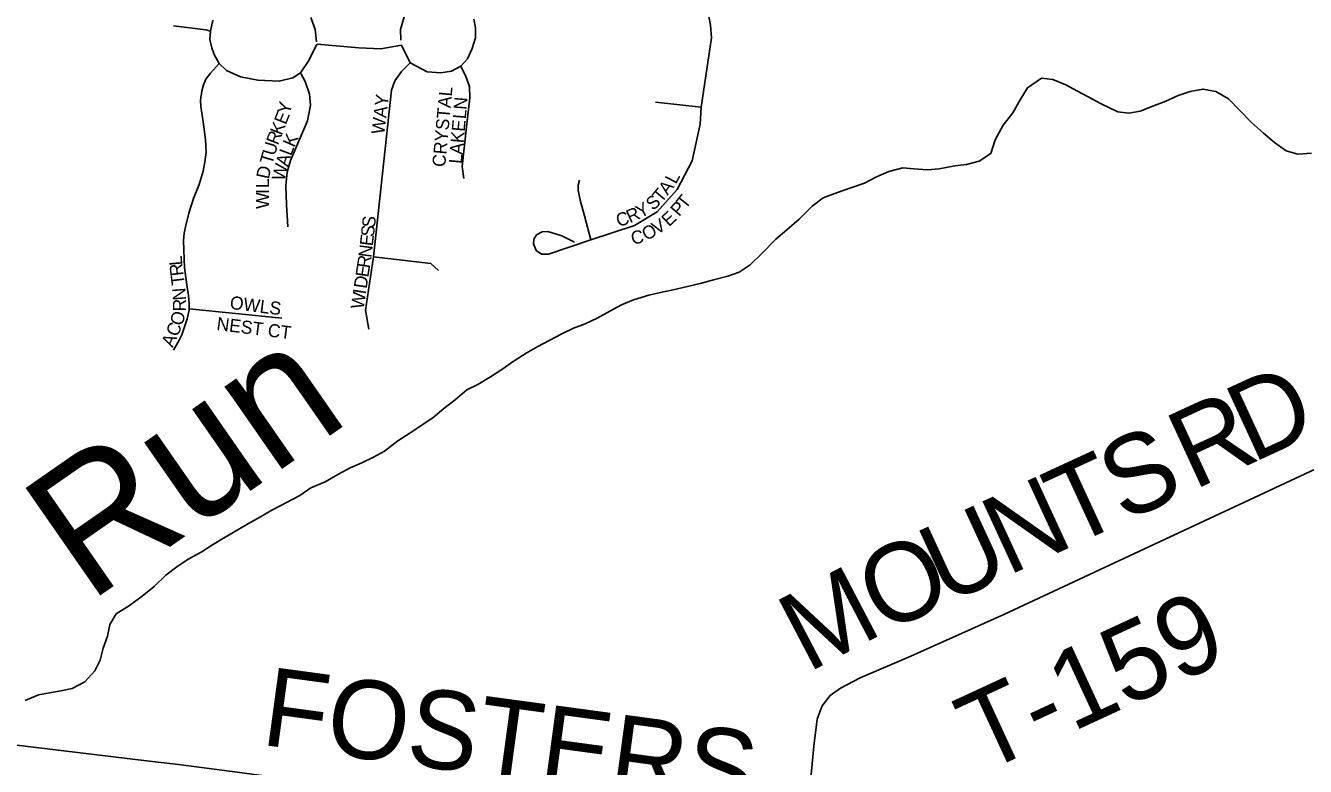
# Model space of a CAD drawing. Extents: x 0 to 1064, y 0 to 440.
# Drawn here: x 240.8 to 255.63, y 106.06 to 114.64 of the extents above; entities that cross this region are included whole.
import ezdxf

# ---------------------------------------------------------------- set-up
doc = ezdxf.new("R2010")
doc.units = 0
for name, color, linetype in [('GM_X_County_Road', 7, 'Continuous'), ('GM_X_County_Road_Text', 7, 'Continuous'), ('GM_X_Minor_River', 7, 'Continuous'), ('GM_X_Minor_River_Text', 7, 'Continuous'), ('GM_X_Township_Road', 7, 'Continuous'), ('GM_X_Township_Road_Text', 7, 'Continuous'), ('GM_X_Township_Subdivision', 7, 'Continuous'), ('GM_X_Township_Subdivision_Text', 7, 'Continuous')]:
    doc.layers.add(name, color=color, linetype=linetype)

msp = doc.modelspace()

# ---------------------------------------------------------------- linework, layer by layer
at = {"layer": 'GM_X_County_Road'}
msp.add_lwpolyline([(240.47, 106.335), (242.169, 106.132), (242.57, 106.087), (243.252, 105.996), (244.131, 105.878), (244.373, 105.849), (245.331, 105.704), (246.673, 105.516), (249.821, 105.109), (250.888, 104.999), (251.347, 104.957), (251.882, 104.924), (252.368, 104.891), (253.23, 104.855), (253.648, 104.839), (253.824, 104.814), (254.058, 104.754), (254.217, 104.682), (254.408, 104.546), (254.867, 104.185), (254.994, 104.093)], dxfattribs=at)
at = {"layer": 'GM_X_Minor_River'}
for points in [[(255.697, 113.167), (255.539, 113.157), (255.405, 113.196), (255.267, 113.289), (255.141, 113.4), (255.004, 113.524), (254.866, 113.66), (254.735, 113.796), (254.59, 113.883), (254.439, 113.91), (254.292, 113.882), (254.152, 113.835), (254.011, 113.771), (253.858, 113.712), (253.711, 113.654), (253.583, 113.632), (253.455, 113.646), (253.262, 113.74), (253.118, 113.815), (252.985, 113.884), (252.853, 113.959), (252.702, 114.022), (252.568, 114.037), (252.408, 113.924), (252.321, 113.785), (252.239, 113.635), (252.127, 113.491), (252.033, 113.322), (251.982, 113.165), (251.847, 113.076), (251.7, 113.036), (251.566, 113.02), (251.383, 112.986), (251.25, 112.976), (251.092, 112.985), (250.964, 112.999), (250.799, 112.953), (250.652, 112.888), (250.517, 112.818), (250.359, 112.765), (250.206, 112.713), (250.04, 112.649), (249.911, 112.554), (249.763, 112.404), (249.621, 112.279), (249.491, 112.172), (249.331, 112.004), (249.195, 111.873), (249.066, 111.79), (248.937, 111.743), (248.785, 111.703), (248.632, 111.663), (248.467, 111.623), (248.302, 111.583), (248.156, 111.555), (248.022, 111.521), (247.844, 111.469), (247.704, 111.41), (247.569, 111.339), (247.421, 111.257), (247.281, 111.192), (247.146, 111.14), (247.011, 111.075), (246.864, 110.998), (246.735, 110.927), (246.6, 110.851)], [(246.6, 110.851), (246.459, 110.762), (246.317, 110.661), (246.188, 110.578), (246.041, 110.489), (245.912, 110.424), (245.776, 110.311), (245.647, 110.209), (245.518, 110.102), (245.382, 110.013), (245.253, 109.924), (245.112, 109.835), (244.958, 109.716), (244.829, 109.645), (244.694, 109.581), (244.56, 109.522), (244.419, 109.445), (244.271, 109.362), (244.106, 109.292), (243.977, 109.203), (243.83, 109.126), (243.652, 109.032), (243.523, 108.955), (243.382, 108.878), (243.253, 108.801), (243.112, 108.719), (242.964, 108.63), (242.835, 108.547), (242.682, 108.464), (242.553, 108.375), (242.424, 108.28), (242.288, 108.148), (242.152, 108.035), (242.004, 107.928), (241.851, 107.833), (241.776, 107.707), (241.749, 107.574), (241.698, 107.435), (241.666, 107.295), (241.603, 107.169), (241.485, 107.043), (241.338, 106.966), (241.21, 106.938), (241.076, 106.916), (240.948, 106.894), (240.795, 106.829)]]:
    msp.add_lwpolyline(points, dxfattribs=at)
at = {"layer": 'GM_X_Township_Road'}
msp.add_lwpolyline([(249.821, 105.109), (249.932, 106.299), (249.971, 106.611), (250.027, 106.767), (250.12, 106.886), (250.241, 106.97), (250.468, 107.088), (251.056, 107.342), (252.134, 107.823), (256.32, 109.778), (256.682, 109.955), (256.762, 110.051), (256.807, 110.076)], dxfattribs=at)
at = {"layer": 'GM_X_Township_Subdivision'}
for points in [[(247.161, 112.138), (247.012, 112.208), (246.85, 112.26), (246.785, 112.256), (246.719, 112.221), (246.688, 112.173), (246.684, 112.116), (246.714, 112.041), (246.776, 111.998), (246.859, 111.998), (247.347, 112.162), (247.853, 112.33), (248.116, 112.488), (248.348, 112.746), (248.523, 113.079), (248.615, 113.504), (248.628, 113.701), (248.746, 114.502), (248.733, 114.651), (248.715, 114.752), (248.689, 114.826), (248.345, 115.209)], [(242.942, 114.58), (242.89, 114.594), (242.512, 114.642)], [(242.969, 114.708), (242.942, 114.58), (242.936, 114.485), (242.956, 114.387), (242.986, 114.312), (243.044, 114.207), (243.129, 114.125), (243.288, 114.051), (243.491, 114.011), (243.738, 114), (243.898, 114.041), (243.985, 114.099), (244.08, 114.241), (244.162, 114.407), (244.179, 114.431), (244.66, 114.387), (244.914, 114.376), (245.154, 114.419), (245.255, 114.214), (245.451, 114.111), (245.61, 114.097), (245.735, 114.119), (245.842, 114.174), (245.918, 114.261), (245.975, 114.378), (246.011, 114.504), (246.011, 114.618), (245.993, 114.72)], [(244.172, 114.458), (244.155, 114.6), (244.104, 114.739)], [(245.187, 114.747), (245.143, 114.599), (245.146, 114.476)], [(242.514, 110.886), (242.58, 111.001), (242.611, 111.063), (242.638, 111.143), (242.673, 111.249), (242.695, 111.35), (242.695, 111.364), (242.695, 111.377), (242.695, 111.386), (242.695, 111.421), (242.687, 111.518), (242.673, 111.615), (242.656, 111.726), (242.642, 111.841), (242.638, 111.938), (242.633, 112.049), (242.629, 112.155), (242.638, 112.239), (242.656, 112.331), (242.691, 112.473), (242.744, 112.641), (242.81, 112.804), (242.859, 112.959), (242.877, 113.065), (242.894, 113.176), (242.886, 113.326), (242.859, 113.529), (242.832, 113.706), (242.828, 113.781), (242.841, 113.887), (242.863, 113.958), (242.89, 114.024), (242.943, 114.095), (243.044, 114.207)], [(244.778, 111.128), (244.739, 111.349), (244.832, 111.966), (245.038, 113.897), (245.077, 114.005), (245.156, 114.112), (245.255, 114.214)], [(245.878, 112.873), (245.859, 113.012), (245.91, 113.471), (245.947, 113.809), (245.944, 113.934), (245.905, 114.049), (245.842, 114.174)], [(243.837, 112.313), (243.821, 112.573), (243.814, 112.794), (243.831, 112.947), (243.87, 113.084), (244.065, 113.543), (244.101, 113.722), (244.091, 113.849), (244.039, 113.999), (243.985, 114.099)], [(248.098, 113.758), (248.628, 113.701)], [(247.347, 112.162), (247.275, 112.442), (247.225, 112.624), (247.203, 112.738), (247.203, 112.795), (247.216, 112.854)], [(244.832, 111.966), (245.494, 111.888), (245.582, 111.809)], [(242.695, 111.364), (243.769, 111.257)]]:
    msp.add_lwpolyline(points, dxfattribs=at)

# ---------------------------------------------------------------- texts
at = {"layer": 'GM_X_County_Road_Text'}
msp.add_text('FOSTERS-', height=0.9091, rotation=352.2881, dxfattribs=at).set_placement((243.514, 106.317))
at = {"layer": 'GM_X_Minor_River_Text'}
msp.add_text('Run', height=1.515, rotation=34.8168, dxfattribs=at).set_placement((241.529, 107.95))
at = {"layer": 'GM_X_Township_Road_Text'}
for s, height, rotation, p in [('D', 0.909, 24.7712, (255.009, 109.573)), ('R', 0.909, 24.7721, (254.331, 109.26)), ('S', 0.909, 24.7692, (253.52, 108.886)), ('T', 0.909, 24.7727, (252.903, 108.601)), ('N', 0.909, 24.7745, (252.176, 108.266)), ('U', 0.909, 24.7711, (251.45, 107.93)), ('O', 0.909, 24.7825, (250.724, 107.595)), ('M', 0.909, 27.639, (249.86, 107.143)), ('T-159', 0.9091, 24.8137, (251.884, 105.978))]:
    msp.add_text(s, height=height, rotation=rotation, dxfattribs=at).set_placement(p)
at = {"layer": 'GM_X_Township_Subdivision_Text'}
for s, height, rotation, p in [('CRYSTAL', 0.1515, 84.7189, (245.661, 113.002)), ('Y', 0.152, 76.7291, (243.861, 113.61)), ('WAY', 0.1515, 83.0854, (244.955, 113.38)), ('N', 0.152, 85.4881, (245.909, 113.666)), ('E', 0.152, 68.4878, (243.815, 113.489)), ('L', 0.152, 84.9936, (245.9, 113.558)), ('K', 0.152, 68.5152, (243.767, 113.365)), ('E', 0.152, 84.9879, (245.887, 113.412)), ('U', 0.152, 73.4871, (243.686, 113.129)), ('R', 0.152, 68.5143, (243.723, 113.253)), ('K', 0.152, 66.6522, (243.913, 113.226)), ('A', 0.152, 84.9922, (245.864, 113.146)), ('K', 0.152, 84.9922, (245.875, 113.279)), ('T', 0.152, 73.5781, (243.656, 113.026)), ('A', 0.152, 72.9888, (243.838, 113.003)), ('L', 0.152, 69.7414, (243.877, 113.128)), ('L', 0.152, 84.9936, (245.854, 113.04)), ('D', 0.152, 77.9312, (243.618, 112.86)), ('W', 0.152, 75.6416, (243.796, 112.836)), ('L', 0.152, 90.3502, (243.62, 112.762)), ('L', 0.152, 62.2514, (248.334, 112.801)), ('I', 0.152, 90.3496, (243.62, 112.696)), ('W', 0.152, 90.3699, (243.621, 112.522)), ('T', 0.152, 49.9729, (248.165, 112.584)), ('A', 0.152, 52.5869, (248.238, 112.672)), ('T', 0.152, 51.2474, (248.444, 112.511)), ('R', 0.152, 24.435, (247.801, 112.354)), ('Y', 0.152, 29.2924, (247.923, 112.41)), ('S', 0.152, 41.7717, (248.069, 112.496)), ('P', 0.152, 49.4283, (248.371, 112.426)), ('S', 0.152, 83.4848, (244.846, 112.298)), ('C', 0.152, 17.467, (247.668, 112.311)), ('V', 0.152, 31.9033, (248.115, 112.219)), ('E', 0.152, 43.1087, (248.254, 112.309)), ('S', 0.152, 83.4857, (244.834, 112.192)), ('C', 0.152, 12.8818, (247.832, 112.105)), ('O', 0.152, 29.4701, (247.993, 112.149)), ('N', 0.152, 82.9492, (244.805, 111.952)), ('E', 0.152, 83.4612, (244.822, 112.086)), ('L', 0.152, 94.5391, (242.618, 111.871)), ('R', 0.152, 81.5659, (244.787, 111.829)), ('R', 0.152, 96.8888, (242.632, 111.753)), ('E', 0.152, 81.3598, (244.771, 111.723)), ('T', 0.152, 96.8726, (242.645, 111.647)), ('D', 0.152, 81.3753, (244.751, 111.592)), ('N', 0.152, 94.3615, (242.66, 111.467)), ('OWLS', 0.1515, 352.6985, (243.16, 111.365)), ('W', 0.152, 81.3586, (244.715, 111.354)), ('I', 0.152, 81.3568, (244.741, 111.526)), ('R', 0.152, 88.9492, (242.658, 111.332)), ('C', 0.152, 66.2762, (242.558, 111.031)), ('O', 0.152, 73.2611, (242.613, 111.159)), ('NEST CT', 0.1515, 352.7469, (243.007, 111.12)), ('A', 0.152, 66.1529, (242.504, 110.908))]:
    msp.add_text(s, height=height, rotation=rotation, dxfattribs=at).set_placement(p)

doc.saveas('drawing.dxf')
